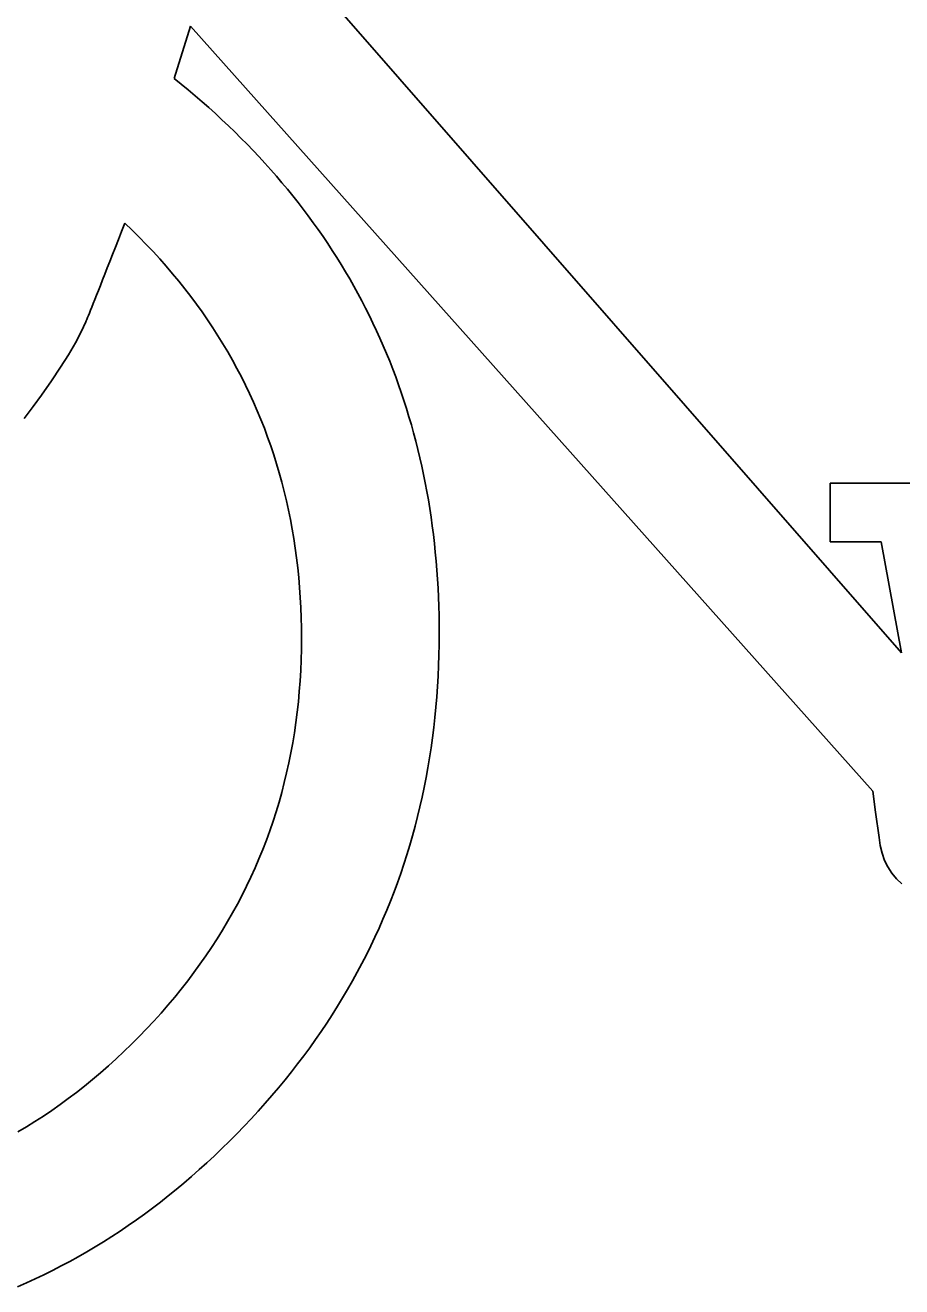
# Model space of a CAD drawing. Extents: x 99958 to 100176, y 99935 to 100011.
# Drawn here: x 100105.4372 to 100105.4869, y 99943.4644 to 99943.5359 of the extents above; entities that cross this region are included whole.
import ezdxf

# ---------------------------------------------------------------- set-up
doc = ezdxf.new("R2010")
doc.units = 0
doc.layers.add('TR_SN_ConstructionSigns', color=7, linetype='Continuous')

msp = doc.modelspace()

# ---------------------------------------------------------------- linework, layer by layer
at = {"layer": 'TR_SN_ConstructionSigns'}
for p, q in [((100105.449284, 99943.543322), (100105.486874, 99943.500321)), ((100105.445676, 99943.532869), (100105.446607, 99943.535839)), ((100105.446607, 99943.535839), (100105.485241, 99943.49248)), ((100105.446079, 99943.532544), (100105.445676, 99943.532869)), ((100105.446477, 99943.532216), (100105.446079, 99943.532544)), ((100105.446869, 99943.531885), (100105.446477, 99943.532216)), ((100105.447255, 99943.531551), (100105.446869, 99943.531885)), ((100105.447636, 99943.531214), (100105.447255, 99943.531551)), ((100105.448012, 99943.530875), (100105.447636, 99943.531214)), ((100105.448382, 99943.530533), (100105.448012, 99943.530875)), ((100105.448746, 99943.530189), (100105.448382, 99943.530533)), ((100105.449106, 99943.529841), (100105.448746, 99943.530189)), ((100105.449459, 99943.529491), (100105.449106, 99943.529841)), ((100105.449807, 99943.529138), (100105.449459, 99943.529491)), ((100105.45015, 99943.528783), (100105.449807, 99943.529138)), ((100105.450487, 99943.528424), (100105.45015, 99943.528783)), ((100105.450819, 99943.528063), (100105.450487, 99943.528424)), ((100105.451145, 99943.527699), (100105.450819, 99943.528063)), ((100105.451466, 99943.527333), (100105.451145, 99943.527699)), ((100105.451781, 99943.526964), (100105.451466, 99943.527333)), ((100105.452091, 99943.526592), (100105.451781, 99943.526964)), ((100105.452395, 99943.526217), (100105.452091, 99943.526592)), ((100105.452694, 99943.525839), (100105.452395, 99943.526217)), ((100105.452987, 99943.525459), (100105.452694, 99943.525839)), ((100105.453275, 99943.525076), (100105.452987, 99943.525459)), ((100105.44288, 99943.524672), (100105.442696, 99943.524196)), ((100105.443293, 99943.524274), (100105.44288, 99943.524672)), ((100105.453558, 99943.524691), (100105.453275, 99943.525076)), ((100105.453835, 99943.524302), (100105.453558, 99943.524691)), ((100105.442696, 99943.524196), (100105.442519, 99943.523741)), ((100105.443697, 99943.523872), (100105.443293, 99943.524274)), ((100105.444092, 99943.523467), (100105.443697, 99943.523872)), ((100105.454106, 99943.523911), (100105.453835, 99943.524302)), ((100105.454372, 99943.523517), (100105.454106, 99943.523911)), ((100105.442351, 99943.523307), (100105.44219, 99943.522894)), ((100105.442519, 99943.523741), (100105.442351, 99943.523307)), ((100105.444479, 99943.523057), (100105.444092, 99943.523467)), ((100105.454632, 99943.523121), (100105.454372, 99943.523517)), ((100105.454887, 99943.522722), (100105.454632, 99943.523121)), ((100105.442037, 99943.522502), (100105.441892, 99943.522131)), ((100105.44219, 99943.522894), (100105.442037, 99943.522502)), ((100105.444857, 99943.522643), (100105.444479, 99943.523057)), ((100105.445226, 99943.522226), (100105.444857, 99943.522643)), ((100105.455137, 99943.522319), (100105.454887, 99943.522722)), ((100105.441756, 99943.521782), (100105.441626, 99943.521453)), ((100105.441892, 99943.522131), (100105.441756, 99943.521782)), ((100105.445586, 99943.521805), (100105.445226, 99943.522226)), ((100105.445938, 99943.521379), (100105.445586, 99943.521805)), ((100105.455381, 99943.521915), (100105.455137, 99943.522319)), ((100105.455619, 99943.521507), (100105.455381, 99943.521915)), ((100105.441505, 99943.521145), (100105.441392, 99943.520858)), ((100105.441626, 99943.521453), (100105.441505, 99943.521145)), ((100105.446281, 99943.52095), (100105.445938, 99943.521379)), ((100105.455852, 99943.521097), (100105.455619, 99943.521507)), ((100105.45608, 99943.520684), (100105.455852, 99943.521097)), ((100105.44119, 99943.520347), (100105.4411, 99943.520123)), ((100105.441287, 99943.520592), (100105.44119, 99943.520347)), ((100105.441392, 99943.520858), (100105.441287, 99943.520592)), ((100105.446616, 99943.520517), (100105.446281, 99943.52095)), ((100105.446942, 99943.52008), (100105.446616, 99943.520517)), ((100105.456302, 99943.520268), (100105.45608, 99943.520684)), ((100105.456518, 99943.51985), (100105.456302, 99943.520268)), ((100105.440879, 99943.519578), (100105.440822, 99943.519438)), ((100105.440945, 99943.519739), (100105.440879, 99943.519578)), ((100105.441019, 99943.51992), (100105.440945, 99943.519739)), ((100105.4411, 99943.520123), (100105.441019, 99943.51992)), ((100105.447259, 99943.519639), (100105.446942, 99943.52008)), ((100105.447567, 99943.519194), (100105.447259, 99943.519639)), ((100105.45673, 99943.519429), (100105.456518, 99943.51985)), ((100105.44067, 99943.519089), (100105.440406, 99943.518512)), ((100105.440696, 99943.519145), (100105.44067, 99943.519089)), ((100105.44073, 99943.519221), (100105.440696, 99943.519145)), ((100105.440772, 99943.519319), (100105.44073, 99943.519221)), ((100105.440822, 99943.519438), (100105.440772, 99943.519319)), ((100105.447867, 99943.518745), (100105.447567, 99943.519194)), ((100105.456935, 99943.519005), (100105.45673, 99943.519429)), ((100105.457135, 99943.518578), (100105.456935, 99943.519005)), ((100105.440406, 99943.518512), (100105.440081, 99943.517888)), ((100105.448158, 99943.518292), (100105.447867, 99943.518745)), ((100105.44844, 99943.517836), (100105.448158, 99943.518292)), ((100105.45733, 99943.518149), (100105.457135, 99943.518578)), ((100105.457519, 99943.517717), (100105.45733, 99943.518149)), ((100105.440081, 99943.517888), (100105.439695, 99943.517218)), ((100105.448714, 99943.517375), (100105.44844, 99943.517836)), ((100105.457703, 99943.517282), (100105.457519, 99943.517717)), ((100105.439695, 99943.517218), (100105.439247, 99943.516502)), ((100105.448979, 99943.516911), (100105.448714, 99943.517375)), ((100105.449235, 99943.516442), (100105.448979, 99943.516911)), ((100105.457881, 99943.516844), (100105.457703, 99943.517282)), ((100105.458054, 99943.516404), (100105.457881, 99943.516844)), ((100105.439247, 99943.516502), (100105.438738, 99943.51574)), ((100105.449482, 99943.51597), (100105.449235, 99943.516442)), ((100105.449721, 99943.515494), (100105.449482, 99943.51597)), ((100105.458221, 99943.515961), (100105.458054, 99943.516404)), ((100105.458383, 99943.515515), (100105.458221, 99943.515961)), ((100105.438738, 99943.51574), (100105.438168, 99943.514932)), ((100105.449951, 99943.515013), (100105.449721, 99943.515494)), ((100105.458539, 99943.515067), (100105.458383, 99943.515515)), ((100105.438168, 99943.514932), (100105.437694, 99943.514288)), ((100105.450173, 99943.514529), (100105.449951, 99943.515013)), ((100105.450386, 99943.514041), (100105.450173, 99943.514529)), ((100105.45869, 99943.514615), (100105.458539, 99943.515067)), ((100105.458835, 99943.514161), (100105.45869, 99943.514615)), ((100105.437694, 99943.514288), (100105.437175, 99943.513603)), ((100105.45059, 99943.513549), (100105.450386, 99943.514041)), ((100105.458975, 99943.513705), (100105.458835, 99943.514161)), ((100105.450785, 99943.513054), (100105.45059, 99943.513549)), ((100105.459109, 99943.513245), (100105.458975, 99943.513705)), ((100105.459238, 99943.512783), (100105.459109, 99943.513245)), ((100105.450972, 99943.512554), (100105.450785, 99943.513054)), ((100105.45115, 99943.51205), (100105.450972, 99943.512554)), ((100105.459361, 99943.512318), (100105.459238, 99943.512783)), ((100105.45132, 99943.511543), (100105.45115, 99943.51205)), ((100105.459479, 99943.511851), (100105.459361, 99943.512318)), ((100105.459592, 99943.51138), (100105.459479, 99943.511851)), ((100105.45148, 99943.511031), (100105.45132, 99943.511543)), ((100105.451632, 99943.510516), (100105.45148, 99943.511031)), ((100105.459699, 99943.510907), (100105.459592, 99943.51138)), ((100105.451776, 99943.509996), (100105.451632, 99943.510516)), ((100105.4598, 99943.510431), (100105.459699, 99943.510907)), ((100105.459896, 99943.509953), (100105.4598, 99943.510431)), ((100105.45191, 99943.509473), (100105.451776, 99943.509996)), ((100105.459986, 99943.509472), (100105.459896, 99943.509953)), ((100105.482828, 99943.506619), (100105.482828, 99943.509933)), ((100105.482828, 99943.509933), (100105.491665, 99943.509933)), ((100105.452036, 99943.508946), (100105.45191, 99943.509473)), ((100105.452154, 99943.508415), (100105.452036, 99943.508946)), ((100105.460071, 99943.508988), (100105.459986, 99943.509472)), ((100105.460151, 99943.508501), (100105.460071, 99943.508988)), ((100105.452262, 99943.50788), (100105.452154, 99943.508415)), ((100105.460225, 99943.508011), (100105.460151, 99943.508501)), ((100105.452362, 99943.507341), (100105.452262, 99943.50788)), ((100105.460293, 99943.507519), (100105.460225, 99943.508011)), ((100105.460357, 99943.507024), (100105.460293, 99943.507519)), ((100105.452453, 99943.506798), (100105.452362, 99943.507341)), ((100105.452536, 99943.506251), (100105.452453, 99943.506798)), ((100105.460414, 99943.506526), (100105.460357, 99943.507024)), ((100105.45261, 99943.505701), (100105.452536, 99943.506251)), ((100105.460466, 99943.506026), (100105.460414, 99943.506526)), ((100105.460513, 99943.505523), (100105.460466, 99943.506026)), ((100105.485718, 99943.506619), (100105.482828, 99943.506619)), ((100105.486874, 99943.500321), (100105.485718, 99943.506619)), ((100105.452675, 99943.505146), (100105.45261, 99943.505701)), ((100105.460554, 99943.505017), (100105.460513, 99943.505523)), ((100105.452731, 99943.504587), (100105.452675, 99943.505146)), ((100105.452779, 99943.504025), (100105.452731, 99943.504587)), ((100105.46059, 99943.504508), (100105.460554, 99943.505017)), ((100105.452818, 99943.503459), (100105.452779, 99943.504025)), ((100105.46062, 99943.503997), (100105.46059, 99943.504508)), ((100105.460644, 99943.503483), (100105.46062, 99943.503997)), ((100105.452849, 99943.502888), (100105.452818, 99943.503459)), ((100105.460664, 99943.502966), (100105.460644, 99943.503483)), ((100105.45287, 99943.502314), (100105.452849, 99943.502888)), ((100105.460677, 99943.502447), (100105.460664, 99943.502966)), ((100105.460685, 99943.501924), (100105.460677, 99943.502447)), ((100105.452883, 99943.501736), (100105.45287, 99943.502314)), ((100105.452888, 99943.501154), (100105.452883, 99943.501736)), ((100105.460688, 99943.501399), (100105.460685, 99943.501924)), ((100105.452883, 99943.500543), (100105.452888, 99943.501154)), ((100105.460684, 99943.500796), (100105.460688, 99943.501399)), ((100105.452868, 99943.499936), (100105.452883, 99943.500543)), ((100105.460673, 99943.500197), (100105.460684, 99943.500796)), ((100105.452843, 99943.499333), (100105.452868, 99943.499936)), ((100105.460628, 99943.499007), (100105.460654, 99943.4996)), ((100105.460654, 99943.4996), (100105.460673, 99943.500197)), ((100105.452808, 99943.498734), (100105.452843, 99943.499333)), ((100105.460593, 99943.498417), (100105.460628, 99943.499007)), ((100105.452709, 99943.497549), (100105.452763, 99943.498139)), ((100105.452763, 99943.498139), (100105.452808, 99943.498734)), ((100105.460552, 99943.49783), (100105.460593, 99943.498417)), ((100105.452644, 99943.496962), (100105.452709, 99943.497549)), ((100105.460503, 99943.497247), (100105.460552, 99943.49783)), ((100105.452569, 99943.49638), (100105.452644, 99943.496962)), ((100105.460381, 99943.49609), (100105.460446, 99943.496667)), ((100105.460446, 99943.496667), (100105.460503, 99943.497247)), ((100105.452485, 99943.495801), (100105.452569, 99943.49638)), ((100105.460309, 99943.495516), (100105.460381, 99943.49609)), ((100105.452286, 99943.494657), (100105.45239, 99943.495227)), ((100105.45239, 99943.495227), (100105.452485, 99943.495801)), ((100105.46023, 99943.494946), (100105.460309, 99943.495516)), ((100105.452172, 99943.494091), (100105.452286, 99943.494657)), ((100105.460143, 99943.494379), (100105.46023, 99943.494946)), ((100105.452047, 99943.493529), (100105.452172, 99943.494091)), ((100105.459945, 99943.493254), (100105.460048, 99943.493815)), ((100105.460048, 99943.493815), (100105.460143, 99943.494379)), ((100105.451913, 99943.492971), (100105.452047, 99943.493529)), ((100105.459836, 99943.492697), (100105.459945, 99943.493254)), ((100105.451615, 99943.491868), (100105.451769, 99943.492418)), ((100105.451769, 99943.492418), (100105.451913, 99943.492971)), ((100105.459718, 99943.492143), (100105.459836, 99943.492697)), ((100105.485241, 99943.49248), (100105.485387, 99943.491292)), ((100105.451451, 99943.491323), (100105.451615, 99943.491868)), ((100105.459593, 99943.491592), (100105.459718, 99943.492143)), ((100105.451277, 99943.490782), (100105.451451, 99943.491323)), ((100105.45932, 99943.4905), (100105.45946, 99943.491045)), ((100105.45946, 99943.491045), (100105.459593, 99943.491592)), ((100105.485387, 99943.491292), (100105.485591, 99943.489867)), ((100105.450899, 99943.489711), (100105.451093, 99943.490244)), ((100105.451093, 99943.490244), (100105.451277, 99943.490782)), ((100105.459172, 99943.489959), (100105.45932, 99943.4905)), ((100105.450695, 99943.489182), (100105.450899, 99943.489711)), ((100105.459017, 99943.489422), (100105.459172, 99943.489959)), ((100105.485591, 99943.489867), (100105.485657, 99943.489406)), ((100105.450481, 99943.488658), (100105.450695, 99943.489182)), ((100105.458684, 99943.488356), (100105.458854, 99943.488887)), ((100105.458854, 99943.488887), (100105.459017, 99943.489422)), ((100105.485657, 99943.489406), (100105.485763, 99943.488973)), ((100105.485763, 99943.488973), (100105.485908, 99943.48857)), ((100105.450024, 99943.48762), (100105.450258, 99943.488137)), ((100105.450258, 99943.488137), (100105.450481, 99943.488658)), ((100105.458505, 99943.487828), (100105.458684, 99943.488356)), ((100105.485908, 99943.48857), (100105.486093, 99943.488194)), ((100105.486093, 99943.488194), (100105.486318, 99943.487847)), ((100105.44978, 99943.487108), (100105.450024, 99943.48762)), ((100105.45832, 99943.487303), (100105.458505, 99943.487828)), ((100105.486318, 99943.487847), (100105.486582, 99943.487529)), ((100105.486582, 99943.487529), (100105.486886, 99943.487239)), ((100105.449527, 99943.486599), (100105.44978, 99943.487108)), ((100105.457926, 99943.486263), (100105.458127, 99943.486782)), ((100105.458127, 99943.486782), (100105.45832, 99943.487303)), ((100105.44899, 99943.485595), (100105.449263, 99943.486095)), ((100105.449263, 99943.486095), (100105.449527, 99943.486599)), ((100105.457717, 99943.485748), (100105.457926, 99943.486263)), ((100105.448706, 99943.485099), (100105.44899, 99943.485595)), ((100105.457278, 99943.484728), (100105.457501, 99943.485237)), ((100105.457501, 99943.485237), (100105.457717, 99943.485748)), ((100105.44811, 99943.484119), (100105.448413, 99943.484607)), ((100105.448413, 99943.484607), (100105.448706, 99943.485099)), ((100105.457047, 99943.484223), (100105.457278, 99943.484728)), ((100105.447797, 99943.483635), (100105.44811, 99943.484119)), ((100105.456808, 99943.483721), (100105.457047, 99943.484223)), ((100105.44714, 99943.48268), (100105.447473, 99943.483156)), ((100105.447473, 99943.483156), (100105.447797, 99943.483635)), ((100105.456308, 99943.482727), (100105.456562, 99943.483222)), ((100105.456562, 99943.483222), (100105.456808, 99943.483721)), ((100105.446797, 99943.482209), (100105.44714, 99943.48268)), ((100105.456046, 99943.482235), (100105.456308, 99943.482727)), ((100105.446081, 99943.481278), (100105.446444, 99943.481741)), ((100105.446444, 99943.481741), (100105.446797, 99943.482209)), ((100105.4555, 99943.48126), (100105.455777, 99943.481746)), ((100105.455777, 99943.481746), (100105.456046, 99943.482235)), ((100105.445708, 99943.480819), (100105.446081, 99943.481278)), ((100105.455216, 99943.480778), (100105.4555, 99943.48126)), ((100105.444933, 99943.479913), (100105.445326, 99943.480364)), ((100105.445326, 99943.480364), (100105.445708, 99943.480819)), ((100105.454625, 99943.479823), (100105.454924, 99943.480299)), ((100105.454924, 99943.480299), (100105.455216, 99943.480778)), ((100105.44453, 99943.479467), (100105.444933, 99943.479913)), ((100105.454318, 99943.47935), (100105.454625, 99943.479823)), ((100105.443695, 99943.478586), (100105.444117, 99943.479024)), ((100105.444117, 99943.479024), (100105.44453, 99943.479467)), ((100105.453682, 99943.478415), (100105.454004, 99943.478881)), ((100105.454004, 99943.478881), (100105.454318, 99943.47935)), ((100105.442832, 99943.477733), (100105.443265, 99943.478154)), ((100105.443265, 99943.478154), (100105.443695, 99943.478586)), ((100105.453352, 99943.477952), (100105.453682, 99943.478415)), ((100105.442394, 99943.477322), (100105.442832, 99943.477733)), ((100105.45267, 99943.477036), (100105.453015, 99943.477492)), ((100105.453015, 99943.477492), (100105.453352, 99943.477952)), ((100105.441507, 99943.47653), (100105.441952, 99943.476921)), ((100105.441952, 99943.476921), (100105.442394, 99943.477322)), ((100105.452317, 99943.476583), (100105.45267, 99943.477036)), ((100105.440603, 99943.475779), (100105.441057, 99943.47615)), ((100105.441057, 99943.47615), (100105.441507, 99943.47653)), ((100105.45159, 99943.475687), (100105.451957, 99943.476133)), ((100105.451957, 99943.476133), (100105.452317, 99943.476583)), ((100105.439684, 99943.475069), (100105.440145, 99943.475419)), ((100105.440145, 99943.475419), (100105.440603, 99943.475779)), ((100105.450832, 99943.474803), (100105.451215, 99943.475243)), ((100105.451215, 99943.475243), (100105.45159, 99943.475687)), ((100105.438748, 99943.474399), (100105.439218, 99943.474729)), ((100105.439218, 99943.474729), (100105.439684, 99943.475069)), ((100105.450442, 99943.474367), (100105.450832, 99943.474803)), ((100105.437796, 99943.47377), (100105.438274, 99943.474079)), ((100105.438274, 99943.474079), (100105.438748, 99943.474399)), ((100105.449638, 99943.473503), (100105.450044, 99943.473933)), ((100105.450044, 99943.473933), (100105.450442, 99943.474367)), ((100105.436828, 99943.473181), (100105.437314, 99943.47347)), ((100105.437314, 99943.47347), (100105.437796, 99943.47377)), ((100105.448807, 99943.472654), (100105.449225, 99943.473076)), ((100105.449225, 99943.473076), (100105.449638, 99943.473503)), ((100105.448385, 99943.472241), (100105.448807, 99943.472654)), ((100105.447532, 99943.471436), (100105.44796, 99943.471834)), ((100105.44796, 99943.471834), (100105.448385, 99943.472241)), ((100105.446667, 99943.470663), (100105.447101, 99943.471046)), ((100105.447101, 99943.471046), (100105.447532, 99943.471436)), ((100105.445788, 99943.46992), (100105.446229, 99943.470288)), ((100105.446229, 99943.470288), (100105.446667, 99943.470663)), ((100105.444897, 99943.469209), (100105.445344, 99943.469561)), ((100105.445344, 99943.469561), (100105.445788, 99943.46992)), ((100105.443993, 99943.468528), (100105.444447, 99943.468865)), ((100105.444447, 99943.468865), (100105.444897, 99943.469209)), ((100105.443076, 99943.467879), (100105.443536, 99943.4682)), ((100105.443536, 99943.4682), (100105.443993, 99943.468528)), ((100105.442147, 99943.46726), (100105.442613, 99943.467565)), ((100105.442613, 99943.467565), (100105.443076, 99943.467879)), ((100105.440729, 99943.46639), (100105.441205, 99943.466672)), ((100105.441205, 99943.466672), (100105.441677, 99943.466962)), ((100105.441677, 99943.466962), (100105.442147, 99943.46726)), ((100105.439767, 99943.465848), (100105.44025, 99943.466115)), ((100105.44025, 99943.466115), (100105.440729, 99943.46639)), ((100105.438301, 99943.465094), (100105.438793, 99943.465338)), ((100105.438793, 99943.465338), (100105.439282, 99943.465589)), ((100105.439282, 99943.465589), (100105.439767, 99943.465848)), ((100105.436806, 99943.46441), (100105.437308, 99943.46463)), ((100105.437308, 99943.46463), (100105.437806, 99943.464859)), ((100105.437806, 99943.464859), (100105.438301, 99943.465094))]:
    msp.add_line(p, q, dxfattribs=at)

doc.saveas('drawing.dxf')
